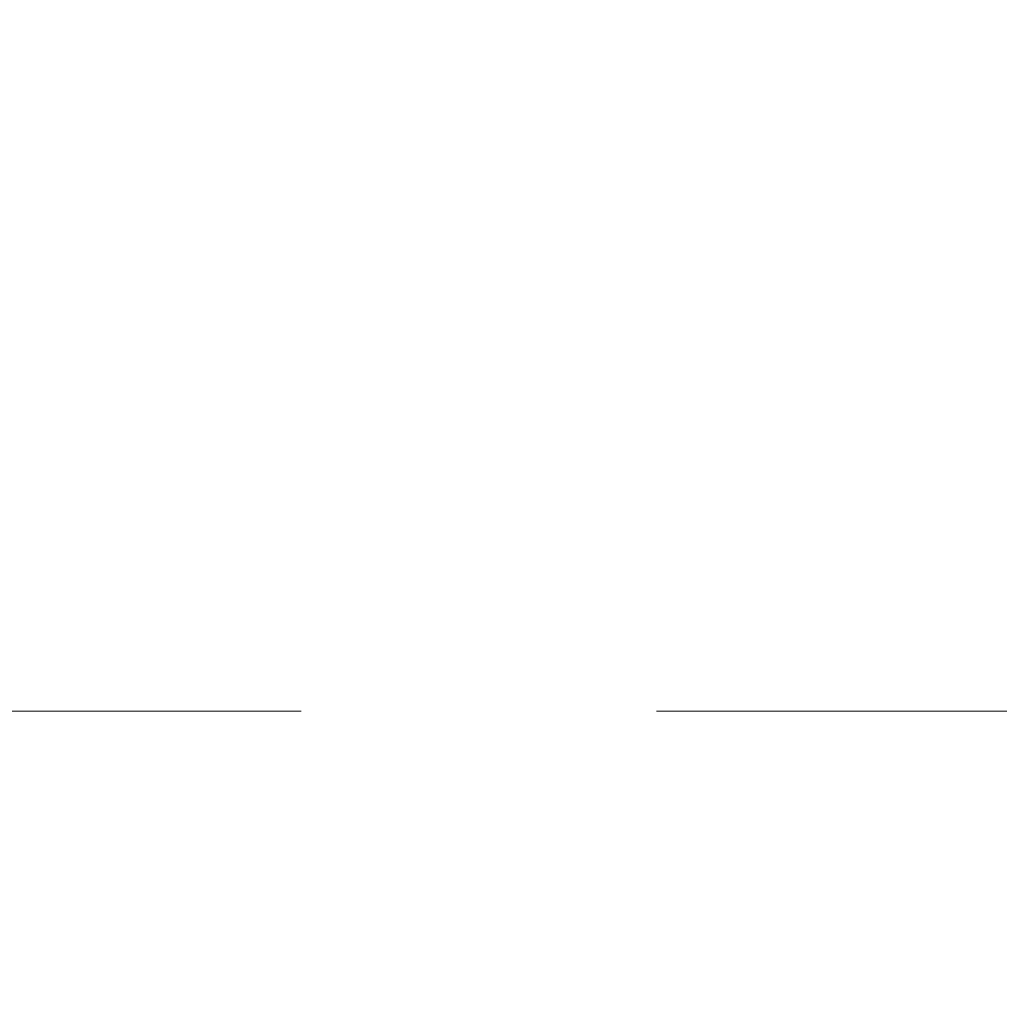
# Model space of a CAD drawing. Header units: metres. Extents: x -4 to 100, y -11 to 17.
# Tile 615 of 656: x 58.501 to 58.776, y 1.327 to 1.605. Entities that reach past the tile are written whole.
import ezdxf

# ---------------------------------------------------------------- set-up
doc = ezdxf.new("R2010")
doc.units = ezdxf.units.M
doc.header["$MEASUREMENT"] = 0
doc.linetypes.add('Strichlinie eng', pattern=[0.115, 0.075, -0.04])
doc.linetypes.add('Wipeout_Contour', pattern=[1, 0, -1])
doc.layers.add('152 - Bemaßung_ Beschriftung.Ausbau', color=7, linetype='Continuous')
doc.layers.add('701 - Einrichtung.Möbel', color=7, linetype='Continuous')
doc.styles.add('ERSTELLTER_STIL_2', font='txt')
doc.dimstyles.new('ERSTELLTER_STIL__5', dxfattribs={"dimtxt": 0.1, "dimasz": 0.0532, "dimexe": 0.18, "dimexo": 0.0625, "dimgap": 0, "dimtad": 1, "dimtih": 1, "dimtoh": 1, "dimzin": 0, "dimdsep": 46, "dimtxsty": 'ERSTELLTER_STIL_2', "dimblk": 'ARROWHEAD_2', "dimblk1": 'ARROWHEAD_2', "dimblk2": 'ARROWHEAD_2', "dimcen": 0.09, "dimse1": 1, "dimse2": 1, "dimclrd": 7, "dimclre": 7, "dimclrt": 7, "dimazin": 0, "dimtfac": 1, "dimtdec": 4, "dimtmove": 0, "dimatfit": 3, "dimfxl": 1, "dimtolj": 1, "dimtzin": 0, "dimarcsym": 0})

# ---------------------------------------------------------------- blocks, each defined once
blk = doc.blocks.new('*D513')
at = {"layer": '152 - Bemaßung_ Beschriftung.Ausbau', "color": 7, "linetype": 'Continuous', "lineweight": 5}
for p, q in [((58.195, -4.6125), (58.195, -4.5075)), ((58.08021, -4.525), (58.03979, -4.595)), ((58.21521, -4.525), (58.17479, -4.595)), ((58.06, -4.56), (58.195, -4.56)), ((58.195, -4.56), (62.03503, -4.56))]:
    blk.add_line(p, q, dxfattribs=at)
blk = doc.blocks.new('ARROWHEAD_2')
at = {"color": 0, "linetype": 'Continuous', "lineweight": 0}
for p, q in [((-0.3781, -0.655), (0.3781, 0.655)), ((0, 0), (-1, 0))]:
    blk.add_line(p, q, dxfattribs=at)
blk = doc.blocks.new('*D514')
at = {"layer": '152 - Bemaßung_ Beschriftung.Ausbau', "color": 7, "linetype": 'Continuous', "lineweight": 5}
for p, q in [((62.03503, -4.6125), (62.03503, -4.5075)), ((58.21521, -4.525), (58.17479, -4.595)), ((62.05523, -4.525), (62.01482, -4.595)), ((58.195, -4.56), (62.03503, -4.56)), ((62.03503, -4.56), (62.27503, -4.56))]:
    blk.add_line(p, q, dxfattribs=at)
at = {"layer": '152 - Bemaßung_ Beschriftung.Ausbau', "color": 7, "lineweight": 5, "insert": (59.98198, -4.54), "char_height": 0.1, "attachment_point": 7, "style": 'ERSTELLTER_STIL_2'}
blk.add_mtext('\\A1;{\\pql;\\fArial|b0|i0|c0|p38;3,84}', dxfattribs=at)

msp = doc.modelspace()

# ---------------------------------------------------------------- wipeouts: each hides what was drawn before it
at = {"color": 254, "linetype": 'Wipeout_Contour', "lineweight": 0, "ltscale": 355.716959}
msp.add_wipeout([(58.195, 3.00998), (58.195, 1.00998), (58.995, 1.00998), (58.995, 2.20998), (60.395, 2.20998), (60.395, 3.00998)], dxfattribs=at).dxf.layer = '701 - Einrichtung.Möbel'

# ---------------------------------------------------------------- next in the draw order: linework, layer by layer
at = {"layer": '701 - Einrichtung.Möbel', "color": 7, "linetype": 'Strichlinie eng', "lineweight": 5}
msp.add_line((58.98, 1.40998), (58.195, 1.40998), dxfattribs=at)

# ---------------------------------------------------------------- next in the draw order: dimensions: what is measured, and where the dimension line sits
at = {"layer": '152 - Bemaßung_ Beschriftung.Ausbau', "color": 7, "linetype": 'Continuous', "lineweight": 5}
for base, p1, p2, picture, middle in [((58.195, -4.5599999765), (58.06, 3.259991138), (58.195, 3.259991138), '*D513', (58.0492080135, -4.4899999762)), ((62.03503, -4.56), (58.195, 3.25999), (62.03503, 0.245), '*D514', (60.11187, -4.49))]:
    dim = msp.add_linear_dim(base=base, p1=p1, p2=p2, angle=0, dimstyle='ERSTELLTER_STIL__5', dxfattribs=at)
    dim.commit()
    dim.dimension.update_dxf_attribs({"geometry": picture, "text_midpoint": middle, "dimtype": 160})

doc.saveas('drawing.dxf')
